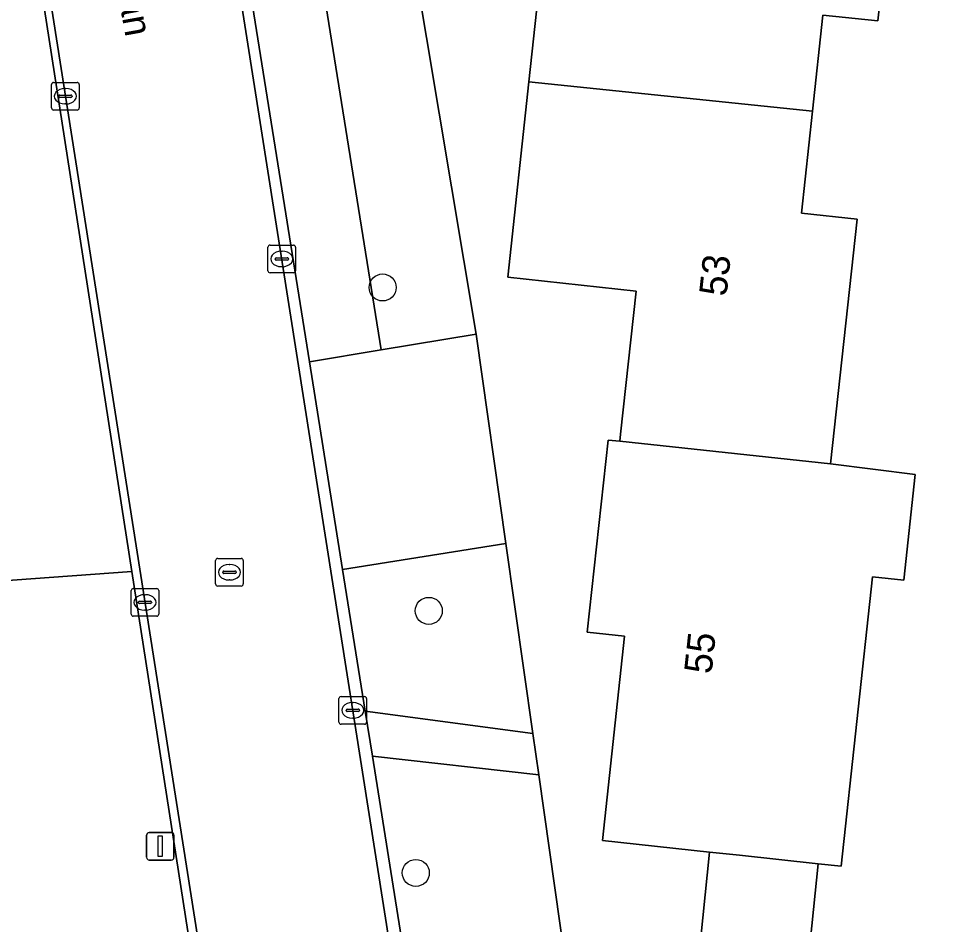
# Model space of a CAD drawing. Extents: x 162156 to 163172, y 378995 to 380779.
# Drawn here: x 162628.13 to 162661.74, y 380300.95 to 380333.78 of the extents above; entities that cross this region are included whole.
import ezdxf

# ---------------------------------------------------------------- set-up
doc = ezdxf.new("R2010")
doc.units = 0
for name, color, linetype in [('IMGEO_Berm_groen', 7, 'Continuous'), ('IMGEO_Boom', 7, 'Continuous'), ('IMGEO_Erf', 7, 'Continuous'), ('IMGEO_Groenvoorziening', 7, 'Continuous'), ('IMGEO_Kolk', 7, 'Continuous'), ('IMGEO_Lichtmast', 7, 'Continuous'), ('IMGEO_Naaldbos', 7, 'Continuous'), ('IMGEO_Openbare_ruimte_label', 7, 'Continuous'), ('IMGEO_Pand', 7, 'Continuous'), ('IMGEO_Pand_nummerreeks', 7, 'Continuous'), ('IMGEO_Rijbaan_lokaal_gesloten', 7, 'Continuous'), ('IMGEO_Rioolput', 7, 'Continuous'), ('IMGEO_Voetpad_open', 7, 'Continuous')]:
    doc.layers.add(name, color=color, linetype=linetype)

msp = doc.modelspace()

# ---------------------------------------------------------------- linework, layer by layer
at = {"layer": 'IMGEO_Berm_groen'}
msp.add_lwpolyline([(162638.135, 380341.3), (162635.453, 380341.441), (162638.665, 380321.343), (162641.266, 380321.775)], close=True, dxfattribs=at)
at = {"layer": 'IMGEO_Boom'}
for centre in [(162641.318, 380324.036), (162642.991, 380312.317), (162642.521, 380302.82)]:
    msp.add_circle(centre, 0.489, dxfattribs=at)
at = {"layer": 'IMGEO_Erf'}
for points in [[(162660.211, 380342.472), (162659.261, 380333.696), (162657.27, 380333.911), (162656.892, 380330.426), (162656.491, 380326.726), (162658.509, 380326.508), (162657.549, 380317.645), (162660.615, 380317.262), (162660.2, 380313.426), (162659.061, 380313.55), (162657.925, 380303.059), (162657.097, 380303.149), (162656.701, 380299.25)], [(162641.57, 380341.12), (162644.707, 380322.347), (162645.784, 380314.752), (162646.759, 380307.877), (162646.972, 380306.371), (162647.938, 380299.554), (162647.653, 380296.583), (162650.637, 380280.873), (162650.681, 380280.639), (162651.833, 380275.721), (162652.053, 380275.087), (162652.616, 380273.466), (162652.846, 380272.951), (162653.786, 380270.846), (162654.143, 380270.048), (162656.019, 380266.808), (162658.223, 380263.782), (162661.744, 380259.725), (162661.393, 380255.882)], [(162652.757, 380299.65), (162653.155, 380303.576), (162649.282, 380303.995), (162650.084, 380311.403), (162648.733, 380311.549), (162649.487, 380318.506), (162649.908, 380318.461), (162649.936, 380318.722), (162650.498, 380323.905), (162645.852, 380324.408), (162646.62, 380331.493), (162647.357, 380338.293)]]:
    msp.add_lwpolyline(points, dxfattribs=at)
at = {"layer": 'IMGEO_Groenvoorziening'}
msp.add_lwpolyline([(162613.837, 380329.262), (162617.31, 380314.804), (162617.926, 380312.706), (162632.237, 380313.739), (162628.212, 380339.639), (162627.136, 380344.494), (162625.663, 380349.6), (162624.3, 380353.107), (162622.798, 380356.374), (162619.115, 380362.472)], dxfattribs=at)
for points in [[(162641.57, 380341.12), (162638.135, 380341.3), (162641.266, 380321.775), (162644.707, 380322.347)], [(162645.784, 380314.752), (162639.868, 380313.815), (162640.689, 380308.679), (162646.759, 380307.877)], [(162646.972, 380306.371), (162640.948, 380307.056), (162642.043, 380300.207), (162647.938, 380299.554)]]:
    msp.add_lwpolyline(points, close=True, dxfattribs=at)
at = {"layer": 'IMGEO_Kolk'}
for p, q in [((162629.325, 380330.542), (162629.325, 380331.394)), ((162629.4, 380331.468), (162630.252, 380331.468)), ((162630.326, 380331.394), (162630.326, 380330.542)), ((162629.584, 380330.962), (162629.584, 380330.974)), ((162629.627, 380331.011), (162630.025, 380331.011)), ((162629.813, 380331.248), (162629.838, 380331.248)), ((162630.068, 380330.974), (162630.068, 380330.962)), ((162630.022, 380330.925), (162629.624, 380330.925)), ((162629.836, 380330.688), (162629.811, 380330.688)), ((162630.252, 380330.468), (162629.4, 380330.468)), ((162637.164, 380324.644), (162637.164, 380325.496)), ((162637.239, 380325.57), (162638.091, 380325.57)), ((162637.652, 380325.35), (162637.677, 380325.35)), ((162638.165, 380325.496), (162638.165, 380324.644)), ((162637.423, 380325.064), (162637.423, 380325.076)), ((162637.861, 380325.027), (162637.463, 380325.027)), ((162637.466, 380325.113), (162637.864, 380325.113)), ((162637.907, 380325.076), (162637.907, 380325.064)), ((162637.675, 380324.79), (162637.65, 380324.79)), ((162638.091, 380324.57), (162637.239, 380324.57)), ((162632.209, 380312.197), (162632.209, 380313.049)), ((162632.284, 380313.123), (162633.136, 380313.123)), ((162632.697, 380312.903), (162632.722, 380312.903)), ((162633.21, 380313.049), (162633.21, 380312.197)), ((162632.468, 380312.617), (162632.468, 380312.629)), ((162632.906, 380312.58), (162632.508, 380312.58)), ((162632.511, 380312.666), (162632.909, 380312.666)), ((162632.952, 380312.629), (162632.952, 380312.617)), ((162632.72, 380312.343), (162632.695, 380312.343)), ((162633.136, 380312.123), (162632.284, 380312.123)), ((162639.737, 380308.284), (162639.737, 380309.136)), ((162639.812, 380309.21), (162640.664, 380309.21)), ((162640.738, 380309.136), (162640.738, 380308.284)), ((162640.225, 380308.99), (162640.25, 380308.99)), ((162639.996, 380308.704), (162639.996, 380308.716)), ((162640.434, 380308.667), (162640.036, 380308.667)), ((162640.039, 380308.753), (162640.437, 380308.753)), ((162640.48, 380308.716), (162640.48, 380308.704)), ((162640.664, 380308.21), (162639.812, 380308.21)), ((162640.248, 380308.43), (162640.223, 380308.43))]:
    msp.add_line(p, q, dxfattribs=at)
for points in [[(162629.325, 380330.542), (162629.325, 380331.394)], [(162629.4, 380331.468), (162630.252, 380331.468)], [(162630.326, 380331.394), (162630.326, 380330.542)], [(162630.252, 380330.468), (162629.4, 380330.468)], [(162637.164, 380324.644), (162637.164, 380325.496)], [(162637.239, 380325.57), (162638.091, 380325.57)], [(162638.165, 380325.496), (162638.165, 380324.644)], [(162638.091, 380324.57), (162637.239, 380324.57)], [(162632.209, 380312.197), (162632.209, 380313.049)], [(162632.284, 380313.123), (162633.136, 380313.123)], [(162633.21, 380313.049), (162633.21, 380312.197)], [(162633.136, 380312.123), (162632.284, 380312.123)], [(162639.737, 380308.284), (162639.737, 380309.136)], [(162639.812, 380309.21), (162640.664, 380309.21)], [(162640.738, 380309.136), (162640.738, 380308.284)], [(162640.664, 380308.21), (162639.812, 380308.21)]]:
    msp.add_lwpolyline(points, dxfattribs=at)
for centre, radius, start, end in [((162629.402, 380331.392), 0.0765, 91.552, 178.448), ((162629.402, 380331.392), 0.0765, 91.552, 178.448), ((162630.25, 380331.392), 0.0765, 1.552, 88.448), ((162630.25, 380331.392), 0.0765, 1.552, 88.448), ((162629.624, 380330.971), 0.0403, 85.8775, 175.7526), ((162630.029, 380330.973), 0.0386, 1.7309, 96.639), ((162629.621, 380330.961), 0.0366, 178.938, 274.7102), ((162630.025, 380330.968), 0.043, 264.8664, 352.4533), ((162629.402, 380330.544), 0.0765, 181.552, 268.448), ((162629.402, 380330.544), 0.0765, 181.552, 268.448), ((162630.25, 380330.544), 0.0765, 271.552, 358.448), ((162630.25, 380330.544), 0.0765, 271.552, 358.448), ((162637.241, 380325.494), 0.0765, 91.552, 178.448), ((162637.241, 380325.494), 0.0765, 91.552, 178.448), ((162638.089, 380325.494), 0.0765, 1.552, 88.448), ((162638.089, 380325.494), 0.0765, 1.552, 88.448), ((162637.463, 380325.073), 0.0403, 85.8775, 175.7526), ((162637.46, 380325.063), 0.0366, 178.938, 274.7102), ((162637.864, 380325.07), 0.043, 264.8664, 352.4533), ((162637.868, 380325.075), 0.0386, 1.7309, 96.639), ((162637.241, 380324.646), 0.0765, 181.552, 268.448), ((162637.241, 380324.646), 0.0765, 181.552, 268.448), ((162638.089, 380324.646), 0.0765, 271.552, 358.448), ((162638.089, 380324.646), 0.0765, 271.552, 358.448), ((162632.286, 380313.047), 0.0765, 91.552, 178.448), ((162632.286, 380313.047), 0.0765, 91.552, 178.448), ((162633.134, 380313.047), 0.0765, 1.552, 88.448), ((162633.134, 380313.047), 0.0765, 1.552, 88.448), ((162632.508, 380312.626), 0.0403, 85.8775, 175.7526), ((162632.505, 380312.616), 0.0366, 178.938, 274.7102), ((162632.909, 380312.623), 0.043, 264.8664, 352.4533), ((162632.913, 380312.628), 0.0386, 1.7309, 96.639), ((162632.286, 380312.199), 0.0765, 181.552, 268.448), ((162632.286, 380312.199), 0.0765, 181.552, 268.448), ((162633.134, 380312.199), 0.0765, 271.552, 358.448), ((162633.134, 380312.199), 0.0765, 271.552, 358.448), ((162639.814, 380309.134), 0.0765, 91.552, 178.448), ((162639.814, 380309.134), 0.0765, 91.552, 178.448), ((162640.662, 380309.134), 0.0765, 1.552, 88.448), ((162640.662, 380309.134), 0.0765, 1.552, 88.448), ((162640.036, 380308.713), 0.0403, 85.8775, 175.7526), ((162640.033, 380308.703), 0.0366, 178.938, 274.7102), ((162640.437, 380308.71), 0.043, 264.8664, 352.4533), ((162640.441, 380308.715), 0.0386, 1.7309, 96.639), ((162639.814, 380308.286), 0.0765, 181.552, 268.448), ((162639.814, 380308.286), 0.0765, 181.552, 268.448), ((162640.662, 380308.286), 0.0765, 271.552, 358.448), ((162640.662, 380308.286), 0.0765, 271.552, 358.448)]:
    msp.add_arc(centre, radius, start, end, dxfattribs=at)
for centre, major_axis, ratio, start_param, end_param in [((162629.812, 380330.968), (-0.387, 0.002), 0.722429, 4.712389, 7.853982), ((162629.837, 380330.968), (-0.39, 0.002), 0.717154, 1.570796, 4.712389), ((162637.651, 380325.07), (-0.387, 0.002), 0.722429, 4.712389, 7.853982), ((162637.676, 380325.07), (-0.39, 0.002), 0.717154, 1.570796, 4.712389), ((162632.696, 380312.623), (-0.387, 0.002), 0.722429, 4.712389, 7.853982), ((162632.721, 380312.623), (-0.39, 0.002), 0.717154, 1.570796, 4.712389), ((162640.224, 380308.71), (-0.387, 0.002), 0.722429, 4.712389, 7.853982), ((162640.249, 380308.71), (-0.39, 0.002), 0.717154, 1.570796, 4.712389)]:
    msp.add_ellipse(centre, major_axis=major_axis, ratio=ratio, start_param=start_param, end_param=end_param, dxfattribs=at)
at = {"layer": 'IMGEO_Lichtmast'}
for p, q in [((162632.767, 380303.384), (162632.767, 380304.184)), ((162632.767, 380304.184), (162632.767, 380303.384)), ((162632.867, 380304.284), (162633.657, 380304.284)), ((162633.657, 380304.284), (162632.867, 380304.284)), ((162633.757, 380304.184), (162633.757, 380303.384)), ((162633.757, 380303.384), (162633.757, 380304.184)), ((162633.657, 380303.284), (162632.867, 380303.284)), ((162632.867, 380303.284), (162633.657, 380303.284))]:
    msp.add_line(p, q, dxfattribs=at)
msp.add_lwpolyline([(162633.187, 380304.159), (162633.337, 380304.159), (162633.337, 380303.409), (162633.187, 380303.409), (162633.187, 380304.159)], dxfattribs=at)
for centre, start, end in [((162632.867, 380304.184), 90, 180), ((162632.867, 380304.184), 90, 180), ((162633.657, 380304.184), 0, 90), ((162633.657, 380304.184), 360, 90), ((162632.867, 380303.384), 180, 270), ((162632.867, 380303.384), 180, 270), ((162633.657, 380303.384), 270, 0), ((162633.657, 380303.384), 270, 0)]:
    msp.add_arc(centre, 0.1, start, end, dxfattribs=at)
at = {"layer": 'IMGEO_Naaldbos'}
msp.add_lwpolyline([(162638.257, 380274.994), (162632.237, 380313.739), (162617.926, 380312.706)], dxfattribs=at)
at = {"layer": 'IMGEO_Pand'}
for points in [[(162653.168, 380343.235), (162652.566, 380343.271), (162652.17, 380339.613), (162651.973, 380337.793), (162647.357, 380338.293), (162646.62, 380331.493), (162656.892, 380330.426), (162657.27, 380333.911), (162659.261, 380333.696), (162660.211, 380342.472)], [(162658.509, 380326.508), (162656.491, 380326.726), (162656.892, 380330.426), (162646.62, 380331.493), (162645.852, 380324.408), (162650.498, 380323.905), (162649.936, 380318.722), (162649.908, 380318.461), (162657.549, 380317.645)], [(162659.061, 380313.55), (162660.2, 380313.426), (162660.615, 380317.262), (162657.549, 380317.645), (162649.908, 380318.461), (162649.487, 380318.506), (162648.733, 380311.549), (162650.084, 380311.403), (162649.282, 380303.995), (162653.155, 380303.576), (162654.253, 380303.457), (162657.097, 380303.149), (162657.925, 380303.059)], [(162657.097, 380303.149), (162654.253, 380303.457), (162653.155, 380303.576), (162652.757, 380299.65), (162656.701, 380299.25)]]:
    msp.add_lwpolyline(points, close=True, dxfattribs=at)
at = {"layer": 'IMGEO_Rijbaan_lokaal_gesloten'}
for points in [[(162619.409, 380362.676), (162619.115, 380362.472), (162622.798, 380356.374), (162624.3, 380353.107), (162625.663, 380349.6), (162627.136, 380344.494), (162628.212, 380339.639), (162632.237, 380313.739), (162638.257, 380274.994)], [(162645.086, 380281.164), (162642.746, 380295.806), (162642.043, 380300.207), (162640.948, 380307.056), (162640.689, 380308.679), (162639.868, 380313.815), (162638.665, 380321.343), (162635.453, 380341.441), (162635.11, 380343.59), (162634.429, 380346.968)], [(162645.562, 380274.849), (162645.535, 380275.023), (162634.809, 380343.221)], [(162634.809, 380343.221), (162645.535, 380275.023), (162646.058, 380275.079), (162645.992, 380275.495), (162645.086, 380281.164)], [(162628.472, 380339.591), (162639.061, 380272.234)], [(162639.061, 380272.234), (162628.472, 380339.591)]]:
    msp.add_lwpolyline(points, dxfattribs=at)
at = {"layer": 'IMGEO_Rioolput'}
for p, q in [((162635.344, 380314.216), (162636.196, 380314.216)), ((162635.269, 380313.29), (162635.269, 380314.142)), ((162635.757, 380313.996), (162635.782, 380313.996)), ((162636.27, 380314.142), (162636.27, 380313.29)), ((162635.528, 380313.71), (162635.528, 380313.722)), ((162635.966, 380313.673), (162635.568, 380313.673)), ((162635.571, 380313.759), (162635.969, 380313.759)), ((162636.012, 380313.722), (162636.012, 380313.71)), ((162636.196, 380313.216), (162635.344, 380313.216)), ((162635.78, 380313.436), (162635.755, 380313.436))]:
    msp.add_line(p, q, dxfattribs=at)
for points in [[(162635.344, 380314.216), (162636.196, 380314.216)], [(162635.269, 380313.29), (162635.269, 380314.142)], [(162636.27, 380314.142), (162636.27, 380313.29)], [(162636.196, 380313.216), (162635.344, 380313.216)]]:
    msp.add_lwpolyline(points, dxfattribs=at)
for centre, radius, start, end in [((162635.346, 380314.14), 0.0765, 91.552, 178.448), ((162635.346, 380314.14), 0.0765, 91.552, 178.448), ((162636.194, 380314.14), 0.0765, 1.552, 88.448), ((162636.194, 380314.14), 0.0765, 1.552, 88.448), ((162635.568, 380313.719), 0.0403, 85.8775, 175.7526), ((162635.565, 380313.709), 0.0366, 178.938, 274.7102), ((162635.969, 380313.716), 0.043, 264.8664, 352.4533), ((162635.973, 380313.721), 0.0386, 1.7309, 96.639), ((162635.346, 380313.292), 0.0765, 181.552, 268.448), ((162635.346, 380313.292), 0.0765, 181.552, 268.448), ((162636.194, 380313.292), 0.0765, 271.552, 358.448), ((162636.194, 380313.292), 0.0765, 271.552, 358.448)]:
    msp.add_arc(centre, radius, start, end, dxfattribs=at)
for centre, major_axis, ratio, start_param, end_param in [((162635.756, 380313.716), (-0.387, 0.002), 0.722429, 4.712389, 7.853982), ((162635.781, 380313.716), (-0.39, 0.002), 0.717154, 1.570796, 4.712389)]:
    msp.add_ellipse(centre, major_axis=major_axis, ratio=ratio, start_param=start_param, end_param=end_param, dxfattribs=at)
at = {"layer": 'IMGEO_Voetpad_open'}
for points in [[(162644.707, 380322.347), (162641.266, 380321.775), (162638.665, 380321.343), (162639.868, 380313.815), (162645.784, 380314.752)], [(162646.759, 380307.877), (162640.689, 380308.679), (162640.948, 380307.056), (162646.972, 380306.371)]]:
    msp.add_lwpolyline(points, close=True, dxfattribs=at)

# ---------------------------------------------------------------- texts
at = {"layer": 'IMGEO_Openbare_ruimte_label'}
msp.add_text('Landsteinerlaan', height=1, rotation=280.1972, dxfattribs=at).set_placement((162630.326, 380342.449))
at = {"layer": 'IMGEO_Pand_nummerreeks'}
for s, rotation, p in [('53', 83.8123, (162653.773, 380323.691)), ('55', 83.8237, (162653.231, 380310.004))]:
    msp.add_text(s, height=1, rotation=rotation, dxfattribs=at).set_placement(p)

doc.saveas('drawing.dxf')
